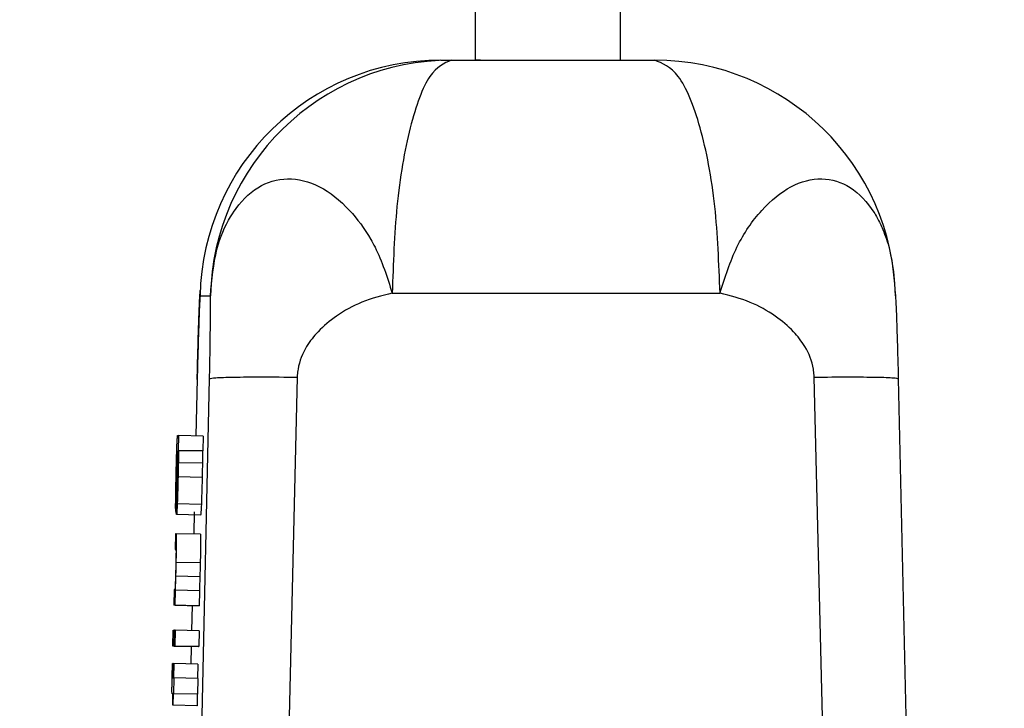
# Model space of a CAD drawing. Header units: inches. Extents: x 170 to 288, y 234 to 248.
# Tile 340 of 480: x 234.8075 to 234.8343, y 243.9282 to 243.947. Entities that reach past the tile are written whole.
import ezdxf

# ---------------------------------------------------------------- set-up
doc = ezdxf.new("R2010")
doc.units = ezdxf.units.IN
doc.header["$LTSCALE"] = 0.25
doc.header["$MEASUREMENT"] = 0
doc.layers.add('ANNOTATIONS', color=1, linetype='Continuous')
doc.layers.add('STANDARD Z GUIDE MOTOR LH', color=7, linetype='Continuous')
doc.styles.add('ARIAL', font='arial.ttf', dxfattribs={"height": 0.09375})
doc.dimstyles.new('STANDARD$0', dxfattribs={"dimtxt": 0.09375, "dimasz": 0.09375, "dimexe": 0.03125, "dimexo": 0.046875, "dimgap": 0.09, "dimtad": 0, "dimtih": 1, "dimtoh": 1, "dimdec": 4, "dimzin": 0, "dimdsep": 46, "dimtxsty": 'ARIAL', "dimcen": 0.09, "dimadec": 0, "dimazin": 0, "dimtfac": 1, "dimtdec": 4, "dimtofl": 0, "dimtmove": 0, "dimatfit": 1, "dimfxl": 1, "dimtolj": 1, "dimtzin": 0, "dimarcsym": 0})

# ---------------------------------------------------------------- blocks, each defined once
blk = doc.blocks.new('*D51')
at = {"layer": 'ANNOTATIONS', "color": 0, "lineweight": -2, "transparency": 16777216}
for p, q in [((234.1246231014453, 244.1437778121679), (235.8395596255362, 244.1437778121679)), ((235.8083096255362, 244.0500278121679), (235.8083096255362, 242.2801168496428)), ((235.8083096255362, 240.2331944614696), (235.8083096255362, 242.0031054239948)), ((234.5308731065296, 240.1394444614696), (235.8395596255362, 240.1394444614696))]:
    blk.add_line(p, q, dxfattribs=at)
at = {"layer": 'ANNOTATIONS', "color": 0, "transparency": 16777216}
for points in [[(235.7926846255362, 244.0500278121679), (235.8239346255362, 244.0500278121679), (235.8083096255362, 244.1437778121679)], [(235.7926846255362, 240.2331944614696), (235.8239346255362, 240.2331944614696), (235.8083096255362, 240.1394444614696)]]:
    blk.add_solid(points, dxfattribs=at)
at = {"layer": 'defpoints', "color": 0, "transparency": 16777216}
for p in [(234.0777481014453, 244.1437778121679), (235.8083096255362, 244.1437778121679), (234.4839981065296, 240.1394444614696)]:
    blk.add_point(p, dxfattribs=at)
at = {"layer": 'ANNOTATIONS', "color": 0, "transparency": 16777216, "insert": (235.8083096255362, 242.1416111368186), "char_height": 0.09375, "attachment_point": 5, "style": 'ARIAL'}
blk.add_mtext('\\A1;OPENING HEIGHT', dxfattribs=at)

msp = doc.modelspace()

# ---------------------------------------------------------------- linework, layer by layer
at = {"layer": 'STANDARD Z GUIDE MOTOR LH'}
for p, q in [((234.8199198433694, 243.945871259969), (234.8199218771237, 244.0809904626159)), ((234.8238589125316, 244.0796415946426), (234.8238568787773, 243.945871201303)), ((234.8189780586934, 243.9458711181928), (234.8192614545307, 243.9458714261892)), ((234.820060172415, 243.9458712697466), (234.8199198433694, 243.945871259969)), ((234.8124184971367, 243.939455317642), (234.8127019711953, 243.9394556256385)), ((234.8103132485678, 243.8291028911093), (234.8126778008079, 243.9371949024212)), ((234.8123420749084, 243.9371945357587), (234.8123068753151, 243.9356371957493)), ((234.8150659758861, 243.9372375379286), (234.8124820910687, 243.8291175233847)), ((234.8318003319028, 243.8291172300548), (234.8291447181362, 243.9372373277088)), ((234.8314344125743, 243.9371946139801), (234.833873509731, 243.8291025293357)), ((234.8118093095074, 243.9356474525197), (234.8118441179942, 243.9356474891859)), ((234.8118350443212, 243.935241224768), (234.8118441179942, 243.9356474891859)), ((234.8125000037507, 243.93563290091), (234.8118441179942, 243.9356474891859)), ((234.8125000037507, 243.93563290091), (234.812491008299, 243.9352266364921)), ((234.8118030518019, 243.9352164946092), (234.8117997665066, 243.9352164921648)), ((234.8118302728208, 243.9352412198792), (234.8118350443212, 243.935241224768)), ((234.8118302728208, 243.9352412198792), (234.8124862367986, 243.9352266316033)), ((234.812491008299, 243.9352266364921), (234.8118350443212, 243.935241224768)), ((234.812491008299, 243.9352266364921), (234.8124862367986, 243.9352266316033)), ((234.8124834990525, 243.934891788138), (234.8118275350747, 243.9349063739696)), ((234.8124761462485, 243.9345083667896), (234.8118201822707, 243.9345229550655)), ((234.8117673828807, 243.9340133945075), (234.8117577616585, 243.9335824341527)), ((234.8124544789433, 243.9337698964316), (234.8117985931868, 243.9337844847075)), ((234.8124333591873, 243.933480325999), (234.8117774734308, 243.9334949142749)), ((234.8122601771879, 243.9335712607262), (234.8122464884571, 243.9329636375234)), ((234.8117479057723, 243.9329741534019), (234.8117383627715, 243.932543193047)), ((234.8117724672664, 243.9329741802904), (234.8117479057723, 243.9329741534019)), ((234.8124284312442, 243.9329595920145), (234.8117724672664, 243.9329741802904)), ((234.8117383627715, 243.932543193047), (234.811762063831, 243.9325432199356)), ((234.8124242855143, 243.9321762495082), (234.8117683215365, 243.9321908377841)), ((234.8124148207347, 243.9317995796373), (234.8117588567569, 243.9318141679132)), ((234.811714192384, 243.9314568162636), (234.8117045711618, 243.9310258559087)), ((234.811737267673, 243.9314568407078), (234.811714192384, 243.9314568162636)), ((234.8117413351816, 243.9310258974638), (234.8117504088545, 243.931434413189)), ((234.8117504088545, 243.931434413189), (234.811745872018, 243.9314344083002)), ((234.8124063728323, 243.9314198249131), (234.8117504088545, 243.931434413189)), ((234.8124063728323, 243.9314198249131), (234.8123972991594, 243.9310113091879)), ((234.8117413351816, 243.9310258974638), (234.8117045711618, 243.9310258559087)), ((234.8123605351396, 243.9310112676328), (234.8117045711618, 243.9310258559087)), ((234.8117413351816, 243.9310258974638), (234.8123972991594, 243.9310113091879)), ((234.8122024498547, 243.9310147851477), (234.812187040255, 243.9303332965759)), ((234.8123972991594, 243.9310113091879), (234.8123605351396, 243.9310112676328)), ((234.8116798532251, 243.9299125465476), (234.811689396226, 243.9303435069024)), ((234.811689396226, 243.9303435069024), (234.8117261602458, 243.9303435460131)), ((234.8117165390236, 243.9299125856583), (234.8117261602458, 243.9303435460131)), ((234.8117229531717, 243.9299125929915), (234.8117324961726, 243.9303435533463)), ((234.8117324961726, 243.9303434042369), (234.8117261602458, 243.9303435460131)), ((234.8117397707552, 243.9303435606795), (234.811730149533, 243.9299126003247)), ((234.8117324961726, 243.9303435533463), (234.8117397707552, 243.9303435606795)), ((234.812395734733, 243.9303289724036), (234.8117397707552, 243.9303435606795)), ((234.812395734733, 243.9303289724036), (234.8123861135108, 243.9298980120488)), ((234.8117165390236, 243.9299125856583), (234.8116798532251, 243.9299125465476)), ((234.8123358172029, 243.9298979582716), (234.8116798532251, 243.9299125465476)), ((234.8117165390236, 243.9299125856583), (234.8123725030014, 243.9298979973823)), ((234.811730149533, 243.9299126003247), (234.8117229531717, 243.9299125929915)), ((234.8123788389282, 243.9298980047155), (234.8117229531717, 243.9299125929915)), ((234.811730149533, 243.9299126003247), (234.8123861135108, 243.9298980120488)), ((234.8121772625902, 243.9299014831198), (234.8121664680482, 243.9294235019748)), ((234.8123725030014, 243.9298979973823), (234.8123358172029, 243.9298979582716)), ((234.8123861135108, 243.9298980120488), (234.8123788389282, 243.9298980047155)), ((234.8116684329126, 243.9294344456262), (234.8116741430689, 243.9294344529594)), ((234.8116967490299, 243.9292745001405), (234.8116703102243, 243.9292750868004)), ((234.8117002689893, 243.9294338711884), (234.8116741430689, 243.9294344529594)), ((234.8116916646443, 243.9290461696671), (234.8117002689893, 243.929434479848)), ((234.8117059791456, 243.9294344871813), (234.8116972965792, 243.929046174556)), ((234.8117002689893, 243.929434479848), (234.8117059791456, 243.9294344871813)), ((234.812361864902, 243.9294198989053), (234.8117059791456, 243.9294344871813)), ((234.812361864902, 243.9294198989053), (234.812353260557, 243.9290318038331)), ((234.8116929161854, 243.929102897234), (234.8116672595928, 243.929103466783)), ((234.8116692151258, 243.929046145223), (234.8116916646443, 243.9290461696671)), ((234.8117066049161, 243.9290461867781), (234.8116969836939, 243.9286152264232)), ((234.8116972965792, 243.929046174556), (234.8117066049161, 243.9290461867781)), ((234.8123624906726, 243.9290315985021), (234.8117066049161, 243.9290461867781)), ((234.8123624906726, 243.9290315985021), (234.8123529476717, 243.9286006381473)), ((234.8116820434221, 243.9286152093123), (234.8116605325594, 243.9286151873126)), ((234.8116820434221, 243.928614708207), (234.8116605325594, 243.9286151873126)), ((234.8116750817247, 243.9283009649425), (234.8116820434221, 243.9286152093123)), ((234.8116877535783, 243.9286152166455), (234.8116807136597, 243.9283009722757)), ((234.8116969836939, 243.9286152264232), (234.8116877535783, 243.9286152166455)), ((234.8123436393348, 243.9286006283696), (234.8116877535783, 243.9286152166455)), ((234.8123529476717, 243.9286006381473), (234.8116969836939, 243.9286152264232)), ((234.8123436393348, 243.9286006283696), (234.8123366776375, 243.9282863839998)), ((234.8123529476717, 243.9286006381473), (234.8123436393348, 243.9286006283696)), ((234.8116807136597, 243.9283009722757), (234.8116750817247, 243.9283009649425)), ((234.8123366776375, 243.9282863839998), (234.8116750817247, 243.9283009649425)), ((234.8123366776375, 243.9282863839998), (234.8123310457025, 243.9282863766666))]:
    msp.add_line(p, q, dxfattribs=at)
for centre, radius, start, end in [((234.8189782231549, 243.9393097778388), 0.006561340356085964, 90.00143613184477, 178.7289943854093), ((234.8192616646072, 243.9393101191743), 0.006561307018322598, 90.00183446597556, 178.7292791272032), ((234.8247982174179, 243.9393098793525), 0.006561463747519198, 1.270308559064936, 89.99542210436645)]:
    msp.add_arc(centre, radius, start, end, dxfattribs=at)
for points, knots in [([(234.8192615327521, 243.9458714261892), (234.8190631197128, 243.9457839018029), (234.8186507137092, 243.9456019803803), (234.8181155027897, 243.944140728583), (234.8177396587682, 243.9420091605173), (234.8176812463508, 243.9403341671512), (234.8176531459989, 243.9395283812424)], [0, 0, 0, 0, 0.2405572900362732, 0.5000037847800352, 0.7594677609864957, 1, 1, 1, 1]), ([(234.8192614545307, 243.9458714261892), (234.8201868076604, 243.9458714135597), (234.8220375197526, 243.9458713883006), (234.8238782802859, 243.9458713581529), (234.8247986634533, 243.9458713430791)], [0, 0, 0, 0, 0.4999984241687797, 1, 1, 1, 1]), ([(234.8265803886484, 243.9395282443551), (234.8265492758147, 243.9403340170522), (234.8264846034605, 243.9420089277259), (234.8260682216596, 243.9441407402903), (234.8254753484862, 243.9456018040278), (234.8250184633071, 243.9457837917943), (234.8247986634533, 243.9458713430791)], [0, 0, 0, 0, 0.2405381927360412, 0.4999921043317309, 0.759454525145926, 0.9999999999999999, 0.9999999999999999, 0.9999999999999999, 0.9999999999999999]), ([(234.8127019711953, 243.9394556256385), (234.8127412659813, 243.9398904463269), (234.8128144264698, 243.9407000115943), (234.8131160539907, 243.9413944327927), (234.8132979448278, 243.9416850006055), (234.8135124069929, 243.9420101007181), (234.8139729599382, 243.9424723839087), (234.8147942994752, 243.9427146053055), (234.8156796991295, 243.9424957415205), (234.8164598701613, 243.9418773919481), (234.8169423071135, 243.9412233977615), (234.8173517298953, 243.940478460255), (234.8175153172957, 243.9399625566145), (234.8176529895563, 243.9395283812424)], [0, 0, 0, 0, 0.1248889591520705, 0.2325228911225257, 0.2482920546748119, 0.250093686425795, 0.3749869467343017, 0.4998753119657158, 0.6248451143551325, 0.7497303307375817, 0.8516056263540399, 0.8751139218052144, 1, 1, 1, 1]), ([(234.8265804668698, 243.9395282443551), (234.8267178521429, 243.9399608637), (234.8269928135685, 243.9408267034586), (234.8276997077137, 243.9418361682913), (234.8285041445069, 243.9424938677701), (234.8293597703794, 243.9427146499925), (234.8301496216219, 243.9424744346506), (234.8306272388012, 243.9419716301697), (234.8308876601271, 243.9415329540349), (234.8310417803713, 243.9412103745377), (234.8312715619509, 243.9405456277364), (234.831323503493, 243.9398909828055), (234.8313580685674, 243.9394553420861)], [0, 0, 0, 0, 0.1248989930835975, 0.2499715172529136, 0.3748621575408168, 0.4998070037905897, 0.6247238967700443, 0.7495927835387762, 0.7712704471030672, 0.812322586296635, 0.8751079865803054, 1, 1, 1, 1]), ([(234.8123412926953, 243.9371762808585), (234.8123477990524, 243.937444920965), (234.8123611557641, 243.9379964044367), (234.8123842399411, 243.9387143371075), (234.812404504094, 243.9392740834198), (234.8124182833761, 243.9395126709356), (234.8124233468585, 243.9396003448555)], [0, 0, 0, 0, 0.2666641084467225, 0.547427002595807, 0.8336926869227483, 1, 1, 1, 1]), ([(234.8124184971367, 243.939455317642), (234.8124131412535, 243.9393628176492), (234.8124021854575, 243.9391736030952), (234.8123819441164, 243.9386280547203), (234.8123609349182, 243.9379668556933), (234.8123482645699, 243.9374480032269), (234.8123420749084, 243.9371945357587)], [0, 0, 0, 0, 0.2457136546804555, 0.5026227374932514, 0.7570235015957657, 1, 1, 1, 1]), ([(234.8126778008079, 243.9371949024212), (234.8126828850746, 243.9374480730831), (234.8126932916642, 243.9379662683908), (234.8127016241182, 243.9386259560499), (234.8127056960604, 243.9391702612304), (234.8127031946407, 243.9393618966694), (234.8127019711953, 243.9394556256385)], [0, 0, 0, 0, 0.2428160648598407, 0.4970012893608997, 0.7539831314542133, 1, 1, 1, 1]), ([(234.8176529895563, 243.9395283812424), (234.8173718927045, 243.9394565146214), (234.8168345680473, 243.9393191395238), (234.8161606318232, 243.9389415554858), (234.8156556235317, 243.9385266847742), (234.8152767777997, 243.9380499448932), (234.8151024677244, 243.9376233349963), (234.8150709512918, 243.9373351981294), (234.8150664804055, 243.9372624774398), (234.8150664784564, 243.9372438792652), (234.8150659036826, 243.9372392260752), (234.8150661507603, 243.9372379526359), (234.815065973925, 243.9372376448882), (234.8150659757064, 243.9372375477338), (234.8150659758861, 243.9372375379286)], [0, 0, 0, 0, 0.2363639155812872, 0.4518163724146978, 0.629590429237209, 0.7674027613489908, 0.9413114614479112, 0.9850781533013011, 0.9961943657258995, 0.9990142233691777, 0.9997351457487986, 0.9999233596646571, 0.9999922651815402, 1, 1, 1, 1]), ([(234.8176536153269, 243.9395283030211), (234.8191453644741, 243.939528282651), (234.8221288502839, 243.939528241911), (234.8250961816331, 243.9395281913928), (234.8265798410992, 243.9395281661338)], [0, 0, 0, 0, 0.5000020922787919, 0.9999999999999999, 0.9999999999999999, 0.9999999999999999, 0.9999999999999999]), ([(234.8291447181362, 243.9372373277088), (234.8291447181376, 243.9372373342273), (234.8291447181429, 243.9372373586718), (234.8291447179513, 243.9372374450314), (234.8291447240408, 243.9372377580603), (234.829144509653, 243.9372389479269), (234.8291446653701, 243.937243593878), (234.8291436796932, 243.9372620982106), (234.8291408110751, 243.9373347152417), (234.8291069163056, 243.9376224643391), (234.828936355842, 243.9380487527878), (234.8285604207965, 243.9385247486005), (234.8280602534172, 243.938939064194), (234.8273923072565, 243.939316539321), (234.8268593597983, 243.9394555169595), (234.8265804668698, 243.9395282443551)], [0, 0, 0, 0, 5.157739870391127e-06, 1.934152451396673e-05, 6.834005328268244e-05, 0.0002525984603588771, 0.0009694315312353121, 0.003771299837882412, 0.01485789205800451, 0.05857336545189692, 0.2323375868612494, 0.3700793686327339, 0.5478476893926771, 0.7633874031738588, 1, 1, 1, 1]), ([(234.8313580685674, 243.9394553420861), (234.8313634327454, 243.9393628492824), (234.831374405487, 243.9391736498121), (234.8313945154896, 243.9386281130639), (234.8314155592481, 243.9379669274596), (234.8314282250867, 243.9374480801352), (234.8314344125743, 243.9371946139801)], [0, 0, 0, 0, 0.2457139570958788, 0.5026223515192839, 0.7570221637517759, 1, 1, 1, 1]), ([(234.8126778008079, 243.9371951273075), (234.8127133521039, 243.9372042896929), (234.8127859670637, 243.9372230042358), (234.8133021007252, 243.9372396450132), (234.814066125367, 243.9372463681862), (234.8147373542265, 243.937241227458), (234.8150658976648, 243.9372387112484)], [0, 0, 0, 0, 0.2447869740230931, 0.4999872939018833, 0.7552609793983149, 1, 1, 1, 1]), ([(234.8291448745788, 243.937238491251), (234.8294685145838, 243.9372409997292), (234.830129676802, 243.9372461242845), (234.8308697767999, 243.9372393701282), (234.8313570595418, 243.9372227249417), (234.8314089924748, 243.9372040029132), (234.8314344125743, 243.9371948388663)], [0, 0, 0, 0, 0.2447393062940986, 0.499976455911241, 0.7552487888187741, 1, 1, 1, 1]), ([(234.8117686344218, 243.9345700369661), (234.8117717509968, 243.9347056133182), (234.811777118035, 243.9349390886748), (234.8117858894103, 243.9352452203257), (234.8117938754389, 243.9354660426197), (234.8118022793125, 243.9356242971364), (234.8118066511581, 243.9356386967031), (234.8118093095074, 243.9356474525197)], [0, 0, 0, 0, 0.2174424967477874, 0.3744566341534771, 0.5321446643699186, 0.7155153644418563, 1, 1, 1, 1]), ([(234.8117822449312, 243.9345184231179), (234.8117843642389, 243.9346080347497), (234.8117886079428, 243.9347874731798), (234.8117960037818, 243.9350362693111), (234.8118006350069, 243.9351546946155), (234.8118030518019, 243.9352164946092)], [0, 0, 0, 0, 0.3229550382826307, 0.6466855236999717, 1, 1, 1, 1]), ([(234.8117997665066, 243.9352164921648), (234.8117982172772, 243.9352108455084), (234.8117954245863, 243.9352006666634), (234.8117911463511, 243.9351349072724), (234.8117884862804, 243.9350713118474), (234.8117877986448, 243.9350548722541)], [0, 0, 0, 0, 0.4802040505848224, 0.8656313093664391, 1, 1, 1, 1]), ([(234.8118020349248, 243.935019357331), (234.8118042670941, 243.9350703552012), (234.8118098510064, 243.9351979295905), (234.8118142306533, 243.9352311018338), (234.8118167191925, 243.935233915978), (234.8118172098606, 243.935234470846)], [0, 0, 0, 0, 0.3483907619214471, 0.8715214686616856, 0.9999999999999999, 0.9999999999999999, 0.9999999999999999, 0.9999999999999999]), ([(234.8118172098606, 243.935234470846), (234.8118184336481, 243.9352308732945), (234.8118212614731, 243.9352225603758), (234.8118231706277, 243.9351475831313), (234.8118227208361, 243.935047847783), (234.8118226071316, 243.9350226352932)], [0, 0, 0, 0, 0.3630877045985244, 0.8389924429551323, 1, 1, 1, 1]), ([(234.8118302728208, 243.9352412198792), (234.8118302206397, 243.9352049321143), (234.8118301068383, 243.935125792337), (234.8118291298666, 243.9350087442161), (234.8118278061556, 243.9349237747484), (234.8118275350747, 243.9349063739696)], [0, 0, 0, 0, 0.4024134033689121, 0.8776210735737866, 1, 1, 1, 1]), ([(234.8124862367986, 243.9352266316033), (234.8124861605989, 243.9351903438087), (234.8124859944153, 243.9351112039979), (234.8124849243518, 243.934994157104), (234.8124837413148, 243.9349091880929), (234.8124834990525, 243.934891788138)], [0, 0, 0, 0, 0.4024161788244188, 0.8776267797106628, 1, 1, 1, 1]), ([(234.8117877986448, 243.9350548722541), (234.8117864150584, 243.9350174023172), (234.8117836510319, 243.9349425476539), (234.8117788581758, 243.9347651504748), (234.811775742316, 243.9346319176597), (234.8117738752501, 243.9345520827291)], [0, 0, 0, 0, 0.2865804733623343, 0.5725092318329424, 0.9999999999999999, 0.9999999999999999, 0.9999999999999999, 0.9999999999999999]), ([(234.8117888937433, 243.9345633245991), (234.8117904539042, 243.9346285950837), (234.8117935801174, 243.9347593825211), (234.8117982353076, 243.9349156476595), (234.8118009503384, 243.9349897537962), (234.8118020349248, 243.935019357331)], [0, 0, 0, 0, 0.3743219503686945, 0.750057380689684, 1, 1, 1, 1]), ([(234.8118226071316, 243.9350226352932), (234.8118222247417, 243.9349727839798), (234.811821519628, 243.9348808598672), (234.8118187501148, 243.9347179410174), (234.8118165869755, 243.9346186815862), (234.8118157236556, 243.9345790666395)], [0, 0, 0, 0, 0.4158843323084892, 0.7668764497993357, 1, 1, 1, 1]), ([(234.8118275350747, 243.9349063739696), (234.8118267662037, 243.934859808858), (234.8118247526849, 243.9347378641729), (234.8118219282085, 243.9346050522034), (234.8118201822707, 243.9345229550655)], [0, 0, 0, 0, 0.3818543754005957, 0.9999999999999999, 0.9999999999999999, 0.9999999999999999, 0.9999999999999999]), ([(234.8124834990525, 243.934891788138), (234.8124827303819, 243.9348452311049), (234.8124807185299, 243.9347233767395), (234.8124778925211, 243.9345904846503), (234.8124761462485, 243.9345083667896)], [0, 0, 0, 0, 0.3820711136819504, 1, 1, 1, 1]), ([(234.8117593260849, 243.9341078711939), (234.8117603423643, 243.9341628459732), (234.8117631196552, 243.9343130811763), (234.8117664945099, 243.93447032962), (234.8117686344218, 243.9345700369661)], [0, 0, 0, 0, 0.3659247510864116, 0.9999999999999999, 0.9999999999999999, 0.9999999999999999, 0.9999999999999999]), ([(234.8117817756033, 243.9341031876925), (234.8117821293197, 243.9341486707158), (234.8117828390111, 243.9342399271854), (234.8117856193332, 243.9344103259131), (234.811787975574, 243.9345204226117), (234.8117888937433, 243.9345633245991)], [0, 0, 0, 0, 0.3775102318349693, 0.7574309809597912, 1, 1, 1, 1]), ([(234.8118157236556, 243.9345790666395), (234.8118142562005, 243.9345155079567), (234.8118113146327, 243.9343881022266), (234.8118062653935, 243.934222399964), (234.8118032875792, 243.934144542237), (234.8118018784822, 243.9341077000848)], [0, 0, 0, 0, 0.3440137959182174, 0.6895883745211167, 0.9999999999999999, 0.9999999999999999, 0.9999999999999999, 0.9999999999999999]), ([(234.8117738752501, 243.9345520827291), (234.8117722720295, 243.9344765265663), (234.8117695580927, 243.9343486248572), (234.8117671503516, 243.9341880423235), (234.811766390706, 243.9340733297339), (234.8117670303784, 243.9340346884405), (234.8117673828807, 243.9340133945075)], [0, 0, 0, 0, 0.3088650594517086, 0.5228477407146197, 0.7370572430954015, 1, 1, 1, 1]), ([(234.8117705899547, 243.9337816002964), (234.8117712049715, 243.9338565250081), (234.811772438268, 243.9340067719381), (234.8117771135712, 243.9342786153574), (234.8117808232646, 243.9344519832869), (234.8117822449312, 243.9345184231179)], [0, 0, 0, 0, 0.3802350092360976, 0.7624873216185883, 1, 1, 1, 1]), ([(234.8118201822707, 243.9345229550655), (234.8118178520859, 243.9344225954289), (234.8118131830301, 243.9342215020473), (234.8118053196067, 243.9339635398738), (234.8118007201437, 243.9338411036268), (234.8117985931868, 243.9337844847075)], [0, 0, 0, 0, 0.3487750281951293, 0.6988501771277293, 1, 1, 1, 1]), ([(234.8124761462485, 243.9345083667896), (234.8124737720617, 243.9344080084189), (234.8124690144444, 243.9342069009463), (234.8124613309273, 243.9339488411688), (234.8124566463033, 243.933826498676), (234.8124544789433, 243.9337698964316)], [0, 0, 0, 0, 0.3486453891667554, 0.698648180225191, 1, 1, 1, 1]), ([(234.8117548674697, 243.9337636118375), (234.8117551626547, 243.9338010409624), (234.811755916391, 243.9338966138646), (234.8117580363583, 243.9340279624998), (234.8117593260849, 243.9341078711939)], [0, 0, 0, 0, 0.3916290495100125, 1, 1, 1, 1]), ([(234.8117870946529, 243.9339258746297), (234.8117858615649, 243.9339294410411), (234.8117833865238, 243.9339365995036), (234.8117816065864, 243.9339986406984), (234.8117817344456, 243.934077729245), (234.8117817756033, 243.9341031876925)], [0, 0, 0, 0, 0.4023648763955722, 0.8076224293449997, 1, 1, 1, 1]), ([(234.8118018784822, 243.9341077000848), (234.8117999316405, 243.9340663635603), (234.8117943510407, 243.9339478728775), (234.8117900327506, 243.9339282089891), (234.8117874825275, 243.9339261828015), (234.8117870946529, 243.9339258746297)], [0, 0, 0, 0, 0.3123737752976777, 0.8954159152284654, 1, 1, 1, 1]), ([(234.8117577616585, 243.9335824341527), (234.8117568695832, 243.9335964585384), (234.8117550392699, 243.933625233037), (234.8117549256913, 243.9337167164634), (234.8117548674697, 243.9337636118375)], [0, 0, 0, 0, 0.4873894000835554, 0.9999999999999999, 0.9999999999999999, 0.9999999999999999, 0.9999999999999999]), ([(234.8117774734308, 243.9334949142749), (234.8117760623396, 243.9334989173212), (234.8117724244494, 243.9335092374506), (234.8117699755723, 243.9336078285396), (234.8117704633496, 243.9337457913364), (234.8117705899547, 243.9337816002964)], [0, 0, 0, 0, 0.3193618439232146, 0.8233368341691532, 1, 1, 1, 1]), ([(234.8117985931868, 243.9337844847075), (234.8117951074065, 243.9337086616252), (234.811786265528, 243.9335163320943), (234.8117807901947, 243.9335029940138), (234.8117774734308, 243.9334949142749)], [0, 0, 0, 0, 0.3942352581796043, 1, 1, 1, 1]), ([(234.8124544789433, 243.9337698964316), (234.812451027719, 243.9336940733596), (234.8124422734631, 243.9335017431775), (234.8124367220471, 243.9334884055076), (234.8124333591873, 243.933480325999)], [0, 0, 0, 0, 0.3942338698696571, 1, 1, 1, 1]), ([(234.8117683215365, 243.9321908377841), (234.81177047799, 243.9322924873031), (234.811774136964, 243.9324649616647), (234.811777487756, 243.9326841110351), (234.8117785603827, 243.9328423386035), (234.8117771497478, 243.9329572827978), (234.8117742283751, 243.9329678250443), (234.8117724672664, 243.9329741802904)], [0, 0, 0, 0, 0.2128637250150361, 0.3611776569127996, 0.5097790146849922, 0.7044771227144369, 1, 1, 1, 1]), ([(234.8124284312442, 243.9329595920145), (234.8124303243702, 243.9329525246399), (234.8124332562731, 243.9329415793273), (234.812434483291, 243.9328224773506), (234.8124334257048, 243.9326730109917), (234.812430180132, 243.9324536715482), (234.8124264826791, 243.9322796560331), (234.8124242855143, 243.9321762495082)], [0, 0, 0, 0, 0.3151553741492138, 0.4880842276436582, 0.6357822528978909, 0.7835681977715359, 1, 1, 1, 1]), ([(234.811762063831, 243.9325432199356), (234.8117636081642, 243.9325370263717), (234.8117657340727, 243.9325285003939), (234.8117659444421, 243.9324245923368), (234.8117648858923, 243.9323221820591), (234.8117628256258, 243.9322020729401), (234.8117611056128, 243.932122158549), (234.8117602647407, 243.9320830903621)], [0, 0, 0, 0, 0.4133507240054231, 0.5690131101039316, 0.7257537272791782, 0.865927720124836, 1, 1, 1, 1]), ([(234.8117588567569, 243.9318141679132), (234.811760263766, 243.931864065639), (234.8117636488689, 243.9319841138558), (234.8117665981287, 243.9321145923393), (234.8117683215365, 243.9321908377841)], [0, 0, 0, 0, 0.4156473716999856, 1, 1, 1, 1]), ([(234.8124242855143, 243.9321762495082), (234.8124230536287, 243.9321223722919), (234.8124200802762, 243.9319923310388), (234.8124167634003, 243.9318707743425), (234.8124148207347, 243.9317995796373)], [0, 0, 0, 0, 0.4143086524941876, 1, 1, 1, 1]), ([(234.8117602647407, 243.9320830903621), (234.8117588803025, 243.9320253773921), (234.8117561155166, 243.9319101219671), (234.8117514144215, 243.9317523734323), (234.8117483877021, 243.9316700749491), (234.8117468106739, 243.9316271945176)], [0, 0, 0, 0, 0.3244995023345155, 0.64804025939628, 1, 1, 1, 1]), ([(234.8117468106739, 243.9316271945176), (234.8117444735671, 243.9315701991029), (234.8117406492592, 243.9314769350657), (234.8117382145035, 243.931462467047), (234.811737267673, 243.9314568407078)], [0, 0, 0, 0, 0.611118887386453, 1, 1, 1, 1]), ([(234.811745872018, 243.9314344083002), (234.8117479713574, 243.9314896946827), (234.8117522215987, 243.931601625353), (234.8117566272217, 243.931742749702), (234.8117588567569, 243.9318141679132)], [0, 0, 0, 0, 0.4939341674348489, 1, 1, 1, 1]), ([(234.8124148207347, 243.9317995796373), (234.8124121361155, 243.9317147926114), (234.8124077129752, 243.9315750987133), (234.8124034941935, 243.9314636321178), (234.8124018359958, 243.9314198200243)], [0, 0, 0, 0, 0.6069486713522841, 1, 1, 1, 1]), ([(234.8116612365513, 243.9291224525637), (234.8116623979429, 243.9291744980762), (234.8116647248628, 243.9292787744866), (234.8116671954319, 243.9293824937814), (234.8116684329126, 243.9294344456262)], [0, 0, 0, 0, 0.4991110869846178, 1, 1, 1, 1]), ([(234.8116703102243, 243.9292750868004), (234.8116698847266, 243.9292557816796), (234.8116688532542, 243.9292089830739), (234.8116676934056, 243.9291473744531), (234.8116673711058, 243.9291147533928), (234.8116672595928, 243.929103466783)], [0, 0, 0, 0, 0.3147050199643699, 0.7628937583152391, 1, 1, 1, 1]), ([(234.8116741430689, 243.9294344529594), (234.8116736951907, 243.929416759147), (234.8116728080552, 243.9293817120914), (234.811671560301, 243.9293285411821), (234.8116707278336, 243.9292929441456), (234.8116703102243, 243.9292750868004)], [0, 0, 0, 0, 0.3369262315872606, 0.6673673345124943, 1, 1, 1, 1]), ([(234.8116561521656, 243.9288616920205), (234.8116565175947, 243.9288852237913), (234.8116572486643, 243.9289323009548), (234.8116590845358, 243.9290197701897), (234.8116604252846, 243.9290837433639), (234.8116612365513, 243.9291224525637)], [0, 0, 0, 0, 0.2829930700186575, 0.5661499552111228, 0.9999999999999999, 0.9999999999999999, 0.9999999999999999, 0.9999999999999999]), ([(234.8116672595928, 243.929103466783), (234.811667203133, 243.9290927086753), (234.8116670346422, 243.9290606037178), (234.8116680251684, 243.9290486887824), (234.811668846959, 243.9290469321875), (234.8116692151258, 243.929046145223)], [0, 0, 0, 0, 0.217641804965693, 0.6494990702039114, 0.9999999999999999, 0.9999999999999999, 0.9999999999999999, 0.9999999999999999]), ([(234.8116545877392, 243.9286797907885), (234.8116545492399, 243.9287039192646), (234.8116544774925, 243.9287488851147), (234.8116556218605, 243.9288259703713), (234.8116561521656, 243.9288616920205)], [0, 0, 0, 0, 0.5365955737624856, 1, 1, 1, 1]), ([(234.8116605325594, 243.9286151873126), (234.8116595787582, 243.92861631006), (234.8116578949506, 243.9286182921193), (234.8116556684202, 243.9286296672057), (234.8116549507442, 243.9286629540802), (234.8116545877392, 243.9286797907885)], [0, 0, 0, 0, 0.3923546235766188, 0.6926491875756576, 1, 1, 1, 1])]:
    msp.add_open_spline(points, degree=3, knots=knots, dxfattribs=at)

# ---------------------------------------------------------------- dimensions: what is measured, and where the dimension line sits
at = {"layer": 'ANNOTATIONS'}
dim = msp.add_linear_dim(base=(235.8083096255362, 244.1437778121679), p1=(234.4839981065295, 240.1394444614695), p2=(234.0777481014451, 244.1437778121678), angle=90, text='OPENING HEIGHT', dimstyle='STANDARD$0', dxfattribs=at)
dim.commit()
dim.dimension.update_dxf_attribs({"geometry": '*D51', "text_midpoint": (235.8083096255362, 242.1416111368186)})

doc.saveas('drawing.dxf')
